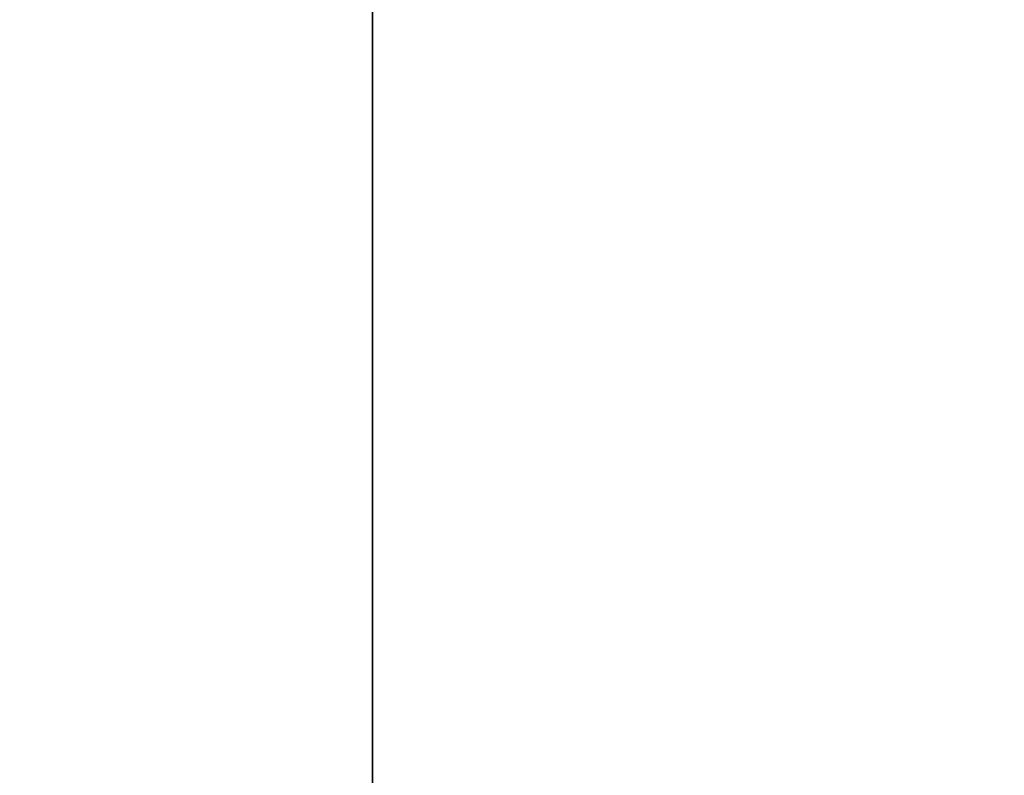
# Model space of a CAD drawing. Extents: x -4.8 to 32.5, y -2.8 to 24.
# Tile 296 of 656: x 2.136 to 2.398, y 2.89 to 3.091. Entities that reach past the tile are written whole.
import ezdxf

# ---------------------------------------------------------------- set-up
doc = ezdxf.new("R2010")
doc.units = 0

# ---------------------------------------------------------------- blocks, each defined once
blk = doc.blocks.new('Box-c3631f2b-5a5f-43ea-a0b4-408418e9a6c0')
at = {"color": 253, "linetype": 'Continuous', "true_color": 0xa0a0a0, "transparency": 33554687}
mesh = blk.add_polyface(dxfattribs=at)
corners = [(0, 0, 45.99), (9.53, 0, 45.99), (9.53, 24, 45.99), (0, 24, 45.99), (0, 0, 46), (9.53, 0, 46), (9.53, 24, 46), (0, 24, 46)]
mesh.append_faces([[corners[k] for k in face] for face in [(0, 1, 2, 3), (4, 5, 6, 7), (0, 1, 5, 4), (1, 2, 6, 5), (2, 3, 7, 6), (3, 0, 4, 7)]], dxfattribs={"color": 253})
blk = doc.blocks.new('Box-962f9673-8ce7-437b-b7d1-57e8b9f63a76')
at = {"color": 253, "linetype": 'Continuous', "true_color": 0xa0a0a0, "transparency": 33554687}
mesh = blk.add_polyface(dxfattribs=at)
corners = [(0, 0), (32.5, 0), (32.5, 24), (0, 24), (0, 0, 0.01), (32.5, 0, 0.01), (32.5, 24, 0.01), (0, 24, 0.01)]
mesh.append_faces([[corners[k] for k in face] for face in [(0, 1, 2, 3), (4, 5, 6, 7), (0, 1, 5, 4), (1, 2, 6, 5), (2, 3, 7, 6), (3, 0, 4, 7)]], dxfattribs={"color": 253})
blk = doc.blocks.new('UpwardOpening-dff87307-8576-4007-bbde-37bc3ed0fb0d')
at = {"linetype": 'Continuous', "transparency": 33554687}
blk.add_blockref('Box-c3631f2b-5a5f-43ea-a0b4-408418e9a6c0', (0, 0), dxfattribs=at)
blk = doc.blocks.new('033f71cb-1a28-4f0e-bcfe-5d68ddd828de')
at = {"linetype": 'Continuous', "transparency": 33554687}
for name in ['Box-c3631f2b-5a5f-43ea-a0b4-408418e9a6c0', 'Box-962f9673-8ce7-437b-b7d1-57e8b9f63a76', 'UpwardOpening-dff87307-8576-4007-bbde-37bc3ed0fb0d']:
    blk.add_blockref(name, (0, 0), dxfattribs=at)
blk = doc.blocks.new('CoilBox-4dee81e8-2fef-4efd-a725-29cf18e02c98')
at = {"color": 251, "linetype": 'Continuous', "true_color": 0x5b5b5b, "transparency": 33554687}
mesh = blk.add_polyface(dxfattribs=at)
corners = [(0, 0), (28.04, 0), (28.04, 2), (0, 2), (0, 0, 24.51), (28.04, 0, 24.51), (28.04, 2, 24.51), (0, 2, 24.51)]
mesh.append_faces([[corners[k] for k in face] for face in [(0, 1, 2, 3), (4, 5, 6, 7), (0, 1, 5, 4), (1, 2, 6, 5), (2, 3, 7, 6), (3, 0, 4, 7)]], dxfattribs={"color": 251})
blk = doc.blocks.new('ff8a12d4-cb76-4fcc-879d-fa33740e2736')
at = {"linetype": 'Continuous', "transparency": 33554687}
blk.add_blockref('CoilBox-4dee81e8-2fef-4efd-a725-29cf18e02c98', (0, 0), dxfattribs=at)
blk = doc.blocks.new('b5a6866e-153a-4094-ae4d-0916ba2eab6e')
at = {"linetype": 'Continuous', "transparency": 33554687}
for name, p in [('033f71cb-1a28-4f0e-bcfe-5d68ddd828de', (0, 0)), ('ff8a12d4-cb76-4fcc-879d-fa33740e2736', (2.23, 2, 19.96))]:
    blk.add_blockref(name, p, dxfattribs=at)

msp = doc.modelspace()

# ---------------------------------------------------------------- block references
at = {"transparency": 33554687}
msp.add_blockref('b5a6866e-153a-4094-ae4d-0916ba2eab6e', (0, 0), dxfattribs=at)

doc.saveas('drawing.dxf')
